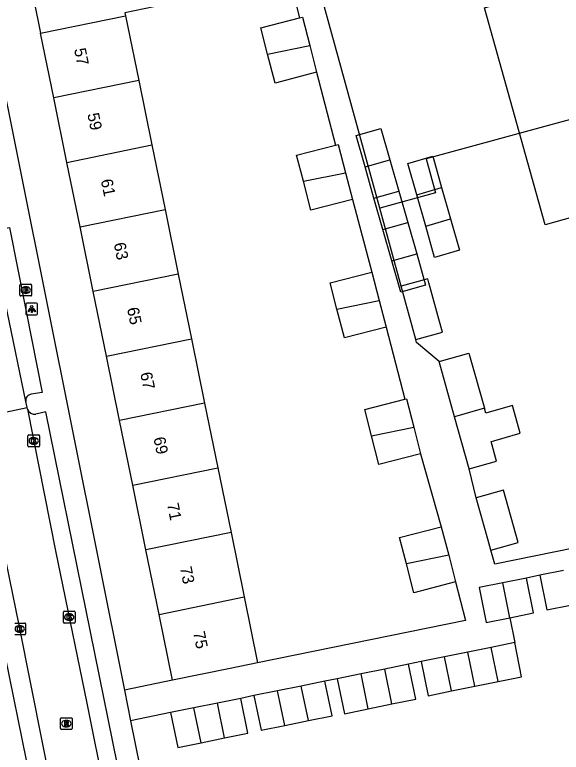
# Model space of a CAD drawing. Extents: x 162250 to 162654, y 380744 to 381605.
# Drawn here: x 162546.8 to 162593.3, y 380868.2 to 380930.9 of the extents above; entities that cross this region are included whole.
import ezdxf

# ---------------------------------------------------------------- set-up
doc = ezdxf.new("R2010")
doc.units = 0
for name, color, linetype in [('IMGEO_Brandkraan', 7, 'Continuous'), ('IMGEO_Kolk', 7, 'Continuous'), ('IMGEO_Lichtpunt', 7, 'Continuous'), ('IMGEO_Pand', 7, 'Continuous'), ('IMGEO_Pand_nummerreeks', 7, 'Continuous'), ('IMGEO_Pand_vergunning_verleend', 7, 'Continuous'), ('IMGEO_Rijbaan_lokaal_open', 7, 'Continuous'), ('IMGEO_Rioolput', 7, 'Continuous'), ('IMGEO_Voetpad_open', 7, 'Continuous')]:
    doc.layers.add(name, color=color, linetype=linetype)

msp = doc.modelspace()

# ---------------------------------------------------------------- linework, layer by layer
at = {"layer": 'IMGEO_Brandkraan'}
for p, q in [((162547.244, 380907.069), (162547.244, 380907.921)), ((162547.319, 380907.995), (162548.171, 380907.995)), ((162547.732, 380907.775), (162547.757, 380907.775)), ((162548.245, 380907.921), (162548.245, 380907.069)), ((162548.171, 380906.995), (162547.319, 380906.995)), ((162547.755, 380907.215), (162547.73, 380907.215))]:
    msp.add_line(p, q, dxfattribs=at)
for points in [[(162547.244, 380907.069), (162547.244, 380907.921)], [(162547.319, 380907.995), (162548.171, 380907.995)], [(162547.592, 380907.695), (162547.592, 380907.295), (162547.805, 380907.295)], [(162547.823, 380907.695), (162547.592, 380907.695)], [(162547.771, 380907.614), (162547.717, 380907.614), (162547.717, 380907.538)], [(162547.717, 380907.538), (162547.77, 380907.538)], [(162547.779, 380907.462), (162547.717, 380907.462), (162547.717, 380907.381)], [(162548.245, 380907.921), (162548.245, 380907.069)], [(162548.171, 380906.995), (162547.319, 380906.995)], [(162547.717, 380907.381), (162547.779, 380907.381)]]:
    msp.add_lwpolyline(points, dxfattribs=at)
for centre, radius, start, end in [((162547.321, 380907.919), 0.0765, 91.55205, 178.44795), ((162547.321, 380907.919), 0.0765, 91.55205, 178.44795), ((162547.772, 380907.576), 0.0379, 267.82845, 90.93552), ((162547.78, 380907.421), 0.0404, 269.87594, 90.50774), ((162547.827, 380907.55), 0.145, 59.4692, 91.53667), ((162547.852, 380907.597), 0.0922, 285.51372, 58.15012), ((162547.857, 380907.405), 0.105, 301.31148, 78.98903), ((162548.169, 380907.919), 0.0765, 1.55205, 88.44795), ((162548.169, 380907.919), 0.0765, 1.55205, 88.44795), ((162547.321, 380907.071), 0.0765, 181.55205, 268.44795), ((162547.321, 380907.071), 0.0765, 181.55205, 268.44795), ((162547.811, 380907.546), 0.251, 268.66757, 293.53466), ((162548.169, 380907.071), 0.0765, 271.55205, 358.44795), ((162548.169, 380907.071), 0.0765, 271.55205, 358.44795)]:
    msp.add_arc(centre, radius, start, end, dxfattribs=at)
for centre, major_axis, ratio, start_param, end_param in [((162547.731, 380907.495), (-0.387, 0.002), 0.722429, 4.712389, 7.853982), ((162547.756, 380907.495), (-0.39, 0.002), 0.717154, 1.570796, 4.712389)]:
    msp.add_ellipse(centre, major_axis=major_axis, ratio=ratio, start_param=start_param, end_param=end_param, dxfattribs=at)
at = {"layer": 'IMGEO_Kolk'}
for p, q in [((162547.925, 380894.242), (162547.925, 380895.094)), ((162548, 380895.168), (162548.852, 380895.168)), ((162548.413, 380894.948), (162548.438, 380894.948)), ((162548.926, 380895.094), (162548.926, 380894.242)), ((162548.436, 380894.388), (162548.411, 380894.388)), ((162548.852, 380894.168), (162548, 380894.168)), ((162550.948, 380879.238), (162550.948, 380880.09)), ((162551.023, 380880.164), (162551.875, 380880.164)), ((162551.436, 380879.944), (162551.461, 380879.944)), ((162551.949, 380880.09), (162551.949, 380879.238)), ((162551.459, 380879.384), (162551.434, 380879.384)), ((162546.81, 380879.164), (162547.662, 380879.164)), ((162547.223, 380878.944), (162547.248, 380878.944)), ((162547.736, 380879.09), (162547.736, 380878.238)), ((162551.875, 380879.164), (162551.023, 380879.164)), ((162547.662, 380878.164), (162546.81, 380878.164)), ((162547.246, 380878.384), (162547.221, 380878.384))]:
    msp.add_line(p, q, dxfattribs=at)
for points in [[(162547.925, 380894.242), (162547.925, 380895.094)], [(162548, 380895.168), (162548.852, 380895.168)], [(162548.926, 380895.094), (162548.926, 380894.242)], [(162548.246, 380894.868), (162548.369, 380894.868), (162548.369, 380894.717), (162548.499, 380894.868), (162548.663, 380894.868), (162548.517, 380894.717), (162548.67, 380894.468), (162548.518, 380894.468), (162548.433, 380894.632), (162548.369, 380894.565), (162548.369, 380894.468), (162548.246, 380894.468), (162548.246, 380894.868)], [(162548.852, 380894.168), (162548, 380894.168)], [(162550.948, 380879.238), (162550.948, 380880.09)], [(162551.023, 380880.164), (162551.875, 380880.164)], [(162551.269, 380879.864), (162551.392, 380879.864), (162551.392, 380879.713), (162551.522, 380879.864), (162551.686, 380879.864), (162551.54, 380879.713), (162551.693, 380879.464), (162551.541, 380879.464), (162551.456, 380879.628), (162551.392, 380879.561), (162551.392, 380879.464), (162551.269, 380879.464), (162551.269, 380879.864)], [(162551.949, 380880.09), (162551.949, 380879.238)], [(162546.81, 380879.164), (162547.662, 380879.164)], [(162547.056, 380878.864), (162547.179, 380878.864), (162547.179, 380878.713), (162547.309, 380878.864), (162547.473, 380878.864), (162547.327, 380878.713), (162547.48, 380878.464), (162547.328, 380878.464), (162547.243, 380878.628), (162547.179, 380878.561), (162547.179, 380878.464), (162547.056, 380878.464), (162547.056, 380878.864)], [(162547.736, 380879.09), (162547.736, 380878.238)], [(162551.875, 380879.164), (162551.023, 380879.164)], [(162547.662, 380878.164), (162546.81, 380878.164)]]:
    msp.add_lwpolyline(points, dxfattribs=at)
for centre, start, end in [((162548.002, 380895.092), 91.55205, 178.44795), ((162548.002, 380895.092), 91.55205, 178.44795), ((162548.85, 380895.092), 1.55205, 88.44795), ((162548.85, 380895.092), 1.55205, 88.44795), ((162548.002, 380894.244), 181.55205, 268.44795), ((162548.002, 380894.244), 181.55205, 268.44795), ((162548.85, 380894.244), 271.55205, 358.44795), ((162548.85, 380894.244), 271.55205, 358.44795), ((162551.025, 380880.088), 91.55205, 178.44795), ((162551.025, 380880.088), 91.55205, 178.44795), ((162551.873, 380880.088), 1.55205, 88.44795), ((162551.873, 380880.088), 1.55205, 88.44795), ((162551.025, 380879.24), 181.55205, 268.44795), ((162551.025, 380879.24), 181.55205, 268.44795), ((162551.873, 380879.24), 271.55205, 358.44795), ((162551.873, 380879.24), 271.55205, 358.44795), ((162547.66, 380879.088), 1.55205, 88.44795), ((162547.66, 380879.088), 1.55205, 88.44795), ((162547.66, 380878.24), 271.55205, 358.44795), ((162547.66, 380878.24), 271.55205, 358.44795)]:
    msp.add_arc(centre, 0.0765, start, end, dxfattribs=at)
for centre, major_axis, ratio, start_param, end_param in [((162548.412, 380894.668), (-0.387, 0.002), 0.722429, 4.712389, 7.853982), ((162548.437, 380894.668), (-0.39, 0.002), 0.717154, 1.570796, 4.712389), ((162551.435, 380879.664), (-0.387, 0.002), 0.722429, 4.712389, 7.853982), ((162551.46, 380879.664), (-0.39, 0.002), 0.717154, 1.570796, 4.712389), ((162547.222, 380878.664), (-0.387, 0.002), 0.722429, 4.712389, 7.853982), ((162547.247, 380878.664), (-0.39, 0.002), 0.717154, 1.570796, 4.712389)]:
    msp.add_ellipse(centre, major_axis=major_axis, ratio=ratio, start_param=start_param, end_param=end_param, dxfattribs=at)
at = {"layer": 'IMGEO_Lichtpunt'}
for p, q in [((162547.757, 380906.285), (162547.757, 380905.478)), ((162547.757, 380906.285), (162547.757, 380905.478)), ((162548.659, 380906.38), (162547.851, 380906.38)), ((162548.659, 380906.38), (162547.851, 380906.38)), ((162548.753, 380905.478), (162548.753, 380906.285)), ((162548.753, 380905.478), (162548.753, 380906.285)), ((162547.851, 380905.384), (162548.659, 380905.384)), ((162547.851, 380905.384), (162548.659, 380905.384))]:
    msp.add_line(p, q, dxfattribs=at)
for points in [[(162548.131, 380905.949), (162548.17, 380905.921), (162547.982, 380905.659), (162547.944, 380905.686), (162548.131, 380905.949)], [(162548.233, 380905.901), (162548.28, 380905.901), (162548.28, 380905.579), (162548.233, 380905.579), (162548.233, 380905.901)], [(162548.343, 380905.921), (162548.381, 380905.948), (162548.568, 380905.686), (162548.529, 380905.658), (162548.343, 380905.921)]]:
    msp.add_lwpolyline(points, dxfattribs=at)
msp.add_circle((162548.256, 380906.083), 0.0994, dxfattribs=at)
for centre, start, end in [((162547.851, 380906.285), 90, 180), ((162547.851, 380906.285), 90, 180), ((162548.659, 380906.285), 0, 90), ((162548.659, 380906.285), 0, 90), ((162547.851, 380905.478), 180, 270), ((162547.851, 380905.478), 180, 270), ((162548.659, 380905.478), 270, 0), ((162548.659, 380905.478), 270, 360)]:
    msp.add_arc(centre, 0.0946, start, end, dxfattribs=at)
at = {"layer": 'IMGEO_Pand'}
for points in [[(162555.099, 380936.45), (162558.384, 380937.121), (162559.478, 380931.768), (162556.193, 380931.097), (162556.247, 380930.834)], [(162599.77, 380935.183), (162600.55, 380935.395), (162603.496, 380924.559), (162581.842, 380918.674), (162582.635, 380915.76), (162577.91, 380914.476)], [(162547.885, 380934.852), (162549.008, 380929.356)], [(162577.91, 380914.476), (162572.74, 380933.251)], [(162549.008, 380929.356), (162556.247, 380930.834)], [(162556.247, 380930.834), (162557.369, 380925.339)], [(162568.333, 380927.577), (162567.755, 380929.805), (162571.07, 380930.664)], [(162571.07, 380930.664), (162571.303, 380930.724), (162571.928, 380928.311)], [(162550.13, 380923.862), (162549.008, 380929.356)], [(162568.333, 380927.577), (162571.928, 380928.311)], [(162571.928, 380928.311), (162572.519, 380926.033)], [(162572.519, 380926.033), (162568.972, 380925.113), (162568.333, 380927.577)], [(162557.369, 380925.339), (162550.13, 380923.862)], [(162557.369, 380925.339), (162558.491, 380919.844)], [(162551.252, 380918.367), (162550.13, 380923.862)], [(162551.252, 380918.367), (162558.491, 380919.844)], [(162558.491, 380919.844), (162559.614, 380914.349)], [(162571.388, 380916.752), (162570.81, 380918.98), (162574.126, 380919.839)], [(162574.126, 380919.839), (162574.358, 380919.899), (162574.983, 380917.486)], [(162552.374, 380912.872), (162551.252, 380918.367)], [(162571.388, 380916.752), (162574.983, 380917.486)], [(162574.983, 380917.486), (162575.574, 380915.208)], [(162575.574, 380915.208), (162572.027, 380914.288), (162571.388, 380916.752)], [(162552.374, 380912.872), (162559.614, 380914.349)], [(162559.614, 380914.349), (162560.736, 380908.855)], [(162553.497, 380907.378), (162552.374, 380912.872)], [(162560.736, 380908.855), (162553.497, 380907.378)], [(162560.736, 380908.855), (162561.858, 380903.359)], [(162574.247, 380905.887), (162573.669, 380908.114), (162577.217, 380909.033)], [(162577.217, 380909.033), (162577.842, 380906.62)], [(162580.95, 380903.287), (162583.234, 380903.923), (162582.929, 380905.02), (162582.176, 380907.725), (162582.064, 380908.127), (162581.972, 380908.458), (162579.716, 380907.829)], [(162580.95, 380903.287), (162579.716, 380907.829)], [(162554.619, 380901.882), (162553.497, 380907.378)], [(162574.247, 380905.887), (162577.842, 380906.62)], [(162577.842, 380906.62), (162578.433, 380904.342)], [(162578.433, 380904.342), (162574.886, 380903.422), (162574.247, 380905.887)], [(162554.619, 380901.882), (162561.858, 380903.359)], [(162561.858, 380903.359), (162562.981, 380897.865)], [(162555.741, 380896.387), (162554.619, 380901.882)], [(162582.938, 380901.413), (162585.484, 380902.132), (162586.808, 380897.448)], [(162584.27, 380896.699), (162582.938, 380901.413)], [(162577.188, 380895.095), (162576.607, 380897.337), (162580.019, 380898.221)], [(162580.019, 380898.221), (162580.155, 380898.256), (162580.782, 380895.838)], [(162562.981, 380897.865), (162555.741, 380896.387)], [(162562.981, 380897.865), (162564.103, 380892.37)], [(162586.808, 380897.448), (162584.27, 380896.699)], [(162585.515, 380892.291), (162587.836, 380892.946), (162587.37, 380894.598), (162587.594, 380894.664), (162588.275, 380894.865), (162589.846, 380895.328), (162589.183, 380897.678), (162586.931, 380897.014), (162586.808, 380897.448)], [(162556.864, 380890.893), (162555.741, 380896.387)], [(162585.515, 380892.291), (162584.27, 380896.699)], [(162577.188, 380895.095), (162580.782, 380895.838)], [(162580.782, 380895.838), (162581.371, 380893.565)], [(162581.371, 380893.565), (162577.824, 380892.645), (162577.188, 380895.095)], [(162556.864, 380890.893), (162564.103, 380892.37)], [(162564.103, 380892.37), (162565.225, 380886.875)], [(162557.986, 380885.398), (162556.864, 380890.893)], [(162587.35, 380885.378), (162589.665, 380886.026), (162588.425, 380890.459), (162586.11, 380889.811)], [(162587.35, 380885.378), (162587.093, 380886.297), (162586.11, 380889.811)], [(162580.164, 380884.203), (162579.586, 380886.431), (162583.134, 380887.35)], [(162583.134, 380887.35), (162583.76, 380884.937)], [(162565.225, 380886.875), (162557.986, 380885.398)], [(162565.225, 380886.875), (162566.348, 380881.38)], [(162559.108, 380879.903), (162557.986, 380885.398)], [(162583.76, 380884.937), (162580.164, 380884.203)], [(162583.76, 380884.937), (162584.35, 380882.659)], [(162584.35, 380882.659), (162580.803, 380881.739), (162580.164, 380884.203)], [(162593.541, 380883.628), (162591.533, 380883.225)], [(162590.374, 380882.992), (162588.362, 380882.588)], [(162588.958, 380879.619), (162590.97, 380880.023), (162590.374, 380882.992)], [(162591.533, 380883.225), (162592.124, 380880.286), (162594.131, 380880.689)], [(162588.362, 380882.588), (162586.35, 380882.183), (162586.946, 380879.215), (162588.958, 380879.619)], [(162588.958, 380879.619), (162588.362, 380882.588)], [(162559.108, 380879.903), (162566.348, 380881.38)], [(162566.348, 380881.38), (162567.494, 380875.767)], [(162560.255, 380874.288), (162559.108, 380879.903)], [(162589.38, 380877.498), (162587.389, 380877.093)], [(162587.979, 380874.19), (162589.97, 380874.595), (162589.38, 380877.498)], [(162585.398, 380876.688), (162583.407, 380876.283)], [(162587.389, 380877.093), (162585.398, 380876.688)], [(162585.988, 380873.785), (162585.398, 380876.688)], [(162587.979, 380874.19), (162587.389, 380877.093)], [(162583.407, 380876.283), (162581.416, 380875.878)], [(162583.997, 380873.38), (162583.407, 380876.283)], [(162567.494, 380875.767), (162565.154, 380875.289), (162560.255, 380874.288)], [(162580.347, 380875.661), (162578.323, 380875.249)], [(162578.928, 380872.274), (162580.952, 380872.686), (162580.347, 380875.661)], [(162581.416, 380875.878), (162582.006, 380872.975), (162583.997, 380873.38)], [(162576.299, 380874.838), (162574.274, 380874.426)], [(162578.323, 380875.249), (162576.299, 380874.838)], [(162576.903, 380871.863), (162576.299, 380874.838)], [(162578.928, 380872.274), (162578.323, 380875.249)], [(162573.225, 380874.213), (162571.211, 380873.803)], [(162571.81, 380870.857), (162573.825, 380871.266), (162573.225, 380874.213)], [(162574.274, 380874.426), (162574.879, 380871.451), (162576.903, 380871.863)], [(162585.988, 380873.785), (162587.979, 380874.19)], [(162571.211, 380873.803), (162569.197, 380873.394)], [(162571.81, 380870.857), (162571.211, 380873.803)], [(162583.997, 380873.38), (162585.988, 380873.785)], [(162569.197, 380873.394), (162567.183, 380872.984)], [(162567.183, 380872.984), (162567.782, 380870.037), (162569.796, 380870.447)], [(162569.796, 380870.447), (162569.197, 380873.394)], [(162564.061, 380872.349), (162562.074, 380871.945)], [(162566.049, 380872.754), (162564.061, 380872.349)], [(162564.664, 380869.388), (162564.061, 380872.349)], [(162564.664, 380869.388), (162566.651, 380869.792), (162566.049, 380872.754)], [(162562.074, 380871.945), (162560.086, 380871.541)], [(162562.676, 380868.983), (162562.074, 380871.945)], [(162576.903, 380871.863), (162578.928, 380872.274)], [(162560.086, 380871.541), (162560.688, 380868.579), (162562.676, 380868.983)], [(162569.796, 380870.447), (162571.81, 380870.857)], [(162562.676, 380868.983), (162564.664, 380869.388)]]:
    msp.add_lwpolyline(points, dxfattribs=at)
at = {"layer": 'IMGEO_Pand_vergunning_verleend'}
for points in [[(162586.803, 380931.515), (162593.538, 380933.518), (162599.77, 380935.183), (162600.55, 380935.395), (162605.736, 380916.916), (162591.983, 380913.056), (162586.803, 380931.515)], [(162576.637, 380917.988), (162575.877, 380920.654), (162577.996, 380921.258), (162578.756, 380918.592)], [(162581.044, 380915.612), (162580.284, 380918.278), (162582.403, 380918.882), (162583.163, 380916.216)], [(162576.637, 380917.988), (162578.756, 380918.592)], [(162578.756, 380918.592), (162579.517, 380915.926)], [(162577.397, 380915.322), (162576.637, 380917.988)], [(162581.044, 380915.612), (162583.163, 380916.216)], [(162583.163, 380916.216), (162583.923, 380913.55)], [(162577.397, 380915.322), (162579.517, 380915.926)], [(162579.517, 380915.926), (162580.277, 380913.26)], [(162581.804, 380912.946), (162581.044, 380915.612)], [(162578.158, 380912.656), (162577.397, 380915.322)], [(162578.158, 380912.656), (162580.277, 380913.26)], [(162580.277, 380913.26), (162581.037, 380910.594)], [(162581.804, 380912.946), (162583.923, 380913.55)], [(162583.923, 380913.55), (162584.684, 380910.884), (162582.564, 380910.28), (162581.804, 380912.946)], [(162578.918, 380909.99), (162578.158, 380912.656)], [(162578.918, 380909.99), (162581.037, 380910.594)], [(162581.037, 380910.594), (162581.797, 380907.928), (162579.678, 380907.324), (162578.918, 380909.99)]]:
    msp.add_lwpolyline(points, dxfattribs=at)
at = {"layer": 'IMGEO_Rijbaan_lokaal_open'}
for points in [[(162547.758, 380898.013), (162544.615, 380913.094)], [(162547.86, 380897.498), (162547.758, 380898.013)], [(162543.555, 380896.61), (162547.86, 380897.498)], [(162547.889, 380897.35), (162547.86, 380897.498)], [(162547.889, 380897.35), (162550.292, 380885.304), (162552.948, 380872.342), (162554.515, 380864.575)], [(162550.19, 380863.858), (162547.173, 380878.977), (162544.69, 380891.069), (162543.555, 380896.61)]]:
    msp.add_lwpolyline(points, dxfattribs=at)
at = {"layer": 'IMGEO_Rioolput'}
for p, q in [((162550.704, 380870.178), (162550.704, 380871.03)), ((162550.779, 380871.104), (162551.631, 380871.104)), ((162551.705, 380871.03), (162551.705, 380870.178)), ((162551.192, 380870.884), (162551.217, 380870.884)), ((162551.631, 380870.104), (162550.779, 380870.104)), ((162551.215, 380870.324), (162551.19, 380870.324))]:
    msp.add_line(p, q, dxfattribs=at)
for points in [[(162550.704, 380870.178), (162550.704, 380871.03)], [(162550.779, 380871.104), (162551.631, 380871.104)], [(162551.705, 380871.03), (162551.705, 380870.178)], [(162551.293, 380870.802), (162551.041, 380870.804), (162551.041, 380870.404)], [(162551.041, 380870.404), (162551.165, 380870.404), (162551.165, 380870.566), (162551.176, 380870.566)], [(162551.219, 380870.723), (162551.165, 380870.723), (162551.165, 380870.642)], [(162551.165, 380870.642), (162551.217, 380870.642)], [(162551.223, 380870.537), (162551.294, 380870.404), (162551.434, 380870.404), (162551.369, 380870.53)], [(162551.631, 380870.104), (162550.779, 380870.104)]]:
    msp.add_lwpolyline(points, dxfattribs=at)
for centre, radius, start, end in [((162550.781, 380871.028), 0.0765, 91.55205, 178.44795), ((162550.781, 380871.028), 0.0765, 91.55205, 178.44795), ((162551.629, 380871.028), 0.0765, 1.55205, 88.44795), ((162551.629, 380871.028), 0.0765, 1.55205, 88.44795), ((162551.175, 380870.513), 0.0533, 26.02933, 88.69889), ((162551.201, 380870.831), 0.19, 274.7715, 282.96867), ((162551.225, 380870.627), 0.0964, 77.00612, 93.18647), ((162551.239, 380870.684), 0.0378, 276.66336, 79.67722), ((162551.292, 380870.692), 0.109, 350.36119, 89.41601), ((162551.29, 380870.692), 0.112, 277.58423, 350.98172), ((162551.274, 380870.477), 0.108, 29.51342, 73.79051), ((162550.781, 380870.18), 0.0765, 181.55205, 268.44795), ((162550.781, 380870.18), 0.0765, 181.55205, 268.44795), ((162551.629, 380870.18), 0.0765, 271.55205, 358.44795), ((162551.629, 380870.18), 0.0765, 271.55205, 358.44795)]:
    msp.add_arc(centre, radius, start, end, dxfattribs=at)
for centre, major_axis, ratio, start_param, end_param in [((162551.191, 380870.604), (-0.387, 0.002), 0.722429, 4.712389, 7.853982), ((162551.216, 380870.604), (-0.39, 0.002), 0.717154, 1.570796, 4.712389)]:
    msp.add_ellipse(centre, major_axis=major_axis, ratio=ratio, start_param=start_param, end_param=end_param, dxfattribs=at)
at = {"layer": 'IMGEO_Voetpad_open'}
for points in [[(162542.843, 380939.68), (162556.153, 380873.45)], [(162569.465, 380936.858), (162571.07, 380930.664)], [(162572.519, 380926.033), (162574.126, 380919.839)], [(162575.574, 380915.208), (162577.217, 380909.033)], [(162579.716, 380907.829), (162577.91, 380914.476)], [(162545.463, 380912.682), (162546.363, 380912.809), (162547.784, 380905.664), (162549.146, 380898.78), (162548.216, 380898.632)], [(162578.433, 380904.342), (162580.019, 380898.221)], [(162582.938, 380901.413), (162581.019, 380903.035), (162580.95, 380903.287)], [(162554.899, 380865.062), (162555.926, 380865.29), (162549.461, 380897.136), (162548.61, 380896.944)], [(162549.753, 380864.081), (162548.554, 380863.86), (162541.985, 380895.971), (162543.178, 380896.176)], [(162581.371, 380893.565), (162583.134, 380887.35)], [(162586.11, 380889.811), (162585.515, 380892.291)], [(162617.13, 380890.168), (162612.962, 380889.319), (162608.063, 380888.321), (162587.688, 380884.171), (162587.35, 380885.378)], [(162591.533, 380883.225), (162590.374, 380882.992)], [(162584.35, 380882.659), (162585.198, 380879.384), (162567.494, 380875.767)], [(162588.958, 380879.619), (162589.38, 380877.498)], [(162581.416, 380875.878), (162580.347, 380875.661)], [(162560.255, 380874.288), (162556.153, 380873.45)], [(162574.274, 380874.426), (162573.225, 380874.213)], [(162556.153, 380873.45), (162556.676, 380870.848)], [(162567.183, 380872.984), (162566.049, 380872.754)], [(162560.086, 380871.541), (162556.676, 380870.848)], [(162556.676, 380870.848), (162558.618, 380861.185)]]:
    msp.add_lwpolyline(points, dxfattribs=at)
for centre, radius, start, end in [((162548.275, 380898.11), 0.526, 96.42724, 190.57706), ((162548.483, 380897.562), 0.631, 199.6179, 281.61379)]:
    msp.add_arc(centre, radius, start, end, dxfattribs=at)

# ---------------------------------------------------------------- texts
at = {"layer": 'IMGEO_Pand_nummerreeks'}
for s, p in [('57', (162551.858, 380927.991)), ('59', (162552.985, 380922.476)), ('61', (162554.134, 380916.851)), ('63', (162555.237, 380911.447)), ('65', (162556.364, 380905.933)), ('67', (162557.49, 380900.418)), ('69', (162558.616, 380894.903)), ('71', (162559.766, 380889.278)), ('73', (162560.869, 380883.874)), ('75', (162561.995, 380878.36))]:
    msp.add_text(s, height=1, rotation=281.54368, dxfattribs=at).set_placement(p)

doc.saveas('drawing.dxf')
